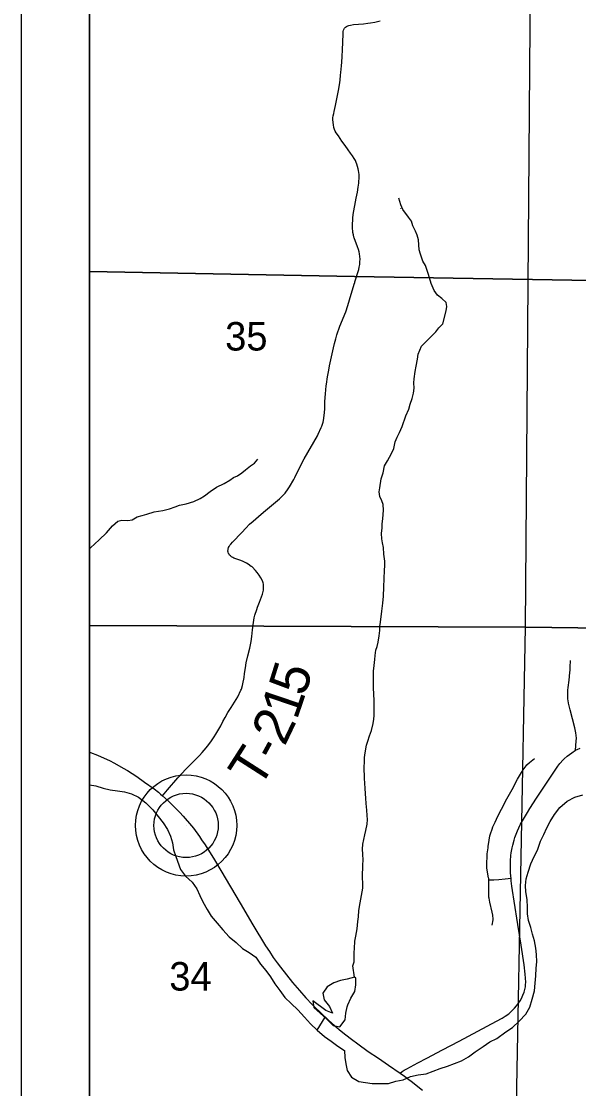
# Model space of a CAD drawing. Extents: x 0 to 34, y 0 to 22.
# Drawn here: x 18.5 to 19.319, y 18.033 to 19.601 of the extents above; entities that cross this region are included whole.
import ezdxf

# ---------------------------------------------------------------- set-up
doc = ezdxf.new("R2010")
doc.units = 0
for name, color, linetype in [('GM_X_Corporation', 7, 'Continuous'), ('GM_X_County_Road', 7, 'Continuous'), ('GM_X_Major_Lake', 7, 'Continuous'), ('GM_X_Minor_River', 7, 'Continuous'), ('GM_X_Section_Text', 7, 'Continuous'), ('GM_X_Township_Road', 7, 'Continuous'), ('GM_X_Township_Road_Text', 7, 'Continuous'), ('GM_X_Unincorporated', 7, 'Continuous'), ('GM_X_Unincorporated_Location', 7, 'Continuous'), ('GM_X_US_Route', 7, 'Continuous'), ('SH_Data', 7, 'Continuous')]:
    doc.layers.add(name, color=color, linetype=linetype)

msp = doc.modelspace()

# ---------------------------------------------------------------- linework, layer by layer
at = {"layer": 'GM_X_Corporation'}
for points in [[(21.2921, 20.4), (18.6, 20.4), (18.6, 19.2331), (18.9898, 19.2261), (20.065, 19.208), (20.254, 19.2058), (20.8916, 19.1966), (21.2652, 19.1913), (21.273, 19.5535), (21.2742, 19.6071), (21.2757, 19.6748)], [(18.6, 19.7712), (18.6, 18.7129), (19.241, 18.7106), (19.2491, 19.7204)], [(19.2491, 19.7249), (20.2574, 19.7138), (20.2437, 18.6978), (19.241, 18.7106), (19.2491, 19.7204)], [(18.6, 19.2331), (18.6, 14.6606), (18.9216, 14.6592), (19.4007, 14.6554), (19.8855, 14.6528), (20.2016, 14.6512), (20.203, 14.81), (20.1987, 15.2691), (20.2208, 16.9558), (20.2471, 18.8539), (20.254, 19.2058), (20.065, 19.208), (18.9898, 19.2261)], [(18.6, 18.7129), (18.6, 17.7098), (19.222, 17.6968), (19.241, 18.7106)], [(19.241, 18.7106), (20.2437, 18.6978), (20.2237, 17.6792), (19.222, 17.6968)]]:
    msp.add_lwpolyline(points, close=True, dxfattribs=at)
at = {"layer": 'GM_X_County_Road'}
msp.add_lwpolyline([(19.0567, 18.0553), (19.0599, 18.0577), (19.0627, 18.0596), (19.0666, 18.0619), (19.0831, 18.0707), (19.0962, 18.0774), (19.1193, 18.0894), (19.1437, 18.1024), (19.1984, 18.1316), (19.2068, 18.1363), (19.2112, 18.139), (19.2166, 18.1427), (19.2183, 18.1441), (19.2217, 18.1472), (19.225, 18.1506), (19.2281, 18.1543), (19.231, 18.1583), (19.2332, 18.1618), (19.2351, 18.1652), (19.2372, 18.1698), (19.239, 18.1744), (19.2402, 18.1785), (19.241, 18.1823), (19.2413, 18.1852), (19.2416, 18.189), (19.2408, 18.2008), (19.2391, 18.2145), (19.2349, 18.2435), (19.2298, 18.274), (19.2246, 18.3082), (19.2219, 18.3237), (19.221, 18.3303), (19.2203, 18.3378), (19.2199, 18.3418), (19.2196, 18.3445), (19.2192, 18.3509), (19.2189, 18.3559), (19.219, 18.3673), (19.2198, 18.3753), (19.2202, 18.3793), (19.2214, 18.3863), (19.2223, 18.3905), (19.2243, 18.3978), (19.2256, 18.4018), (19.2293, 18.4115), (19.2312, 18.4156), (19.2339, 18.4211), (19.2367, 18.4262), (19.2441, 18.4385), (19.2476, 18.4442), (19.2574, 18.4594), (19.2887, 18.5063), (19.2918, 18.5103), (19.2966, 18.5155), (19.298, 18.517), (19.3024, 18.5209), (19.3056, 18.5235), (19.3093, 18.5262), (19.3147, 18.5297), (19.3172, 18.5309), (19.3217, 18.5329)], dxfattribs=at)
at = {"layer": 'GM_X_Major_Lake'}
for points in [[(18.6, 18.4789), (18.6093, 18.4775), (18.6203, 18.4741), (18.6305, 18.4715), (18.6415, 18.47), (18.6517, 18.4688), (18.6619, 18.4658), (18.6722, 18.4609), (18.6828, 18.4526), (18.6934, 18.4423), (18.7013, 18.4325), (18.7085, 18.423), (18.715, 18.4132), (18.7195, 18.4037), (18.7222, 18.3938), (18.7237, 18.3836), (18.7271, 18.3737), (18.7339, 18.3548), (18.7415, 18.3449), (18.751, 18.3362), (18.7578, 18.3263), (18.7624, 18.3165), (18.7669, 18.307), (18.773, 18.296), (18.779, 18.2862), (18.7881, 18.2756), (18.7961, 18.2657), (18.8056, 18.2555), (18.8158, 18.2471), (18.8253, 18.2384), (18.8351, 18.2328), (18.8446, 18.2256), (18.8518, 18.2157), (18.8594, 18.2062), (18.8662, 18.1968), (18.8726, 18.1865), (18.8798, 18.1767), (18.8874, 18.1664), (18.8969, 18.1577), (18.9064, 18.1483), (18.9162, 18.1376), (18.9253, 18.1278), (18.9351, 18.1187), (18.9458, 18.1092), (18.9556, 18.1024), (18.9654, 18.0952), (18.9749, 18.0884), (18.9757, 18.0785), (18.9768, 18.0691), (18.9791, 18.0592), (18.9855, 18.0497), (18.9962, 18.0433), (19.006, 18.0414), (19.0158, 18.0403), (19.0257, 18.0403), (19.0299, 18.0401)], [(19.0299, 18.0401), (19.0397, 18.0403), (19.0507, 18.0437), (19.0613, 18.0453), (19.0722, 18.0502), (19.0832, 18.0529), (19.0949, 18.0544), (19.1055, 18.0582), (19.1158, 18.062), (19.1267, 18.0654), (19.1366, 18.0696), (19.1472, 18.0734), (19.1574, 18.0795), (19.1672, 18.0867), (19.179, 18.0947), (19.1888, 18.1012), (19.199, 18.1065), (19.2123, 18.116), (19.2221, 18.1224), (19.2319, 18.1316), (19.2414, 18.1418), (19.2474, 18.1521), (19.2508, 18.1642), (19.2546, 18.1764), (19.2554, 18.1874), (19.2565, 18.1984), (19.2569, 18.2094), (19.2576, 18.2188), (19.2572, 18.2295), (19.2561, 18.2389), (19.2542, 18.2496), (19.2515, 18.2598), (19.2492, 18.2693), (19.2454, 18.2795), (19.2443, 18.2894), (19.2443, 18.2989), (19.2435, 18.3106), (19.2416, 18.3216), (19.2412, 18.3311), (19.242, 18.341), (19.245, 18.3505), (19.2492, 18.363), (19.2537, 18.3736), (19.2586, 18.3831), (19.2631, 18.3964), (19.2681, 18.4059), (19.2726, 18.4157), (19.2775, 18.4252), (19.2839, 18.4355), (19.2915, 18.4457), (19.3025, 18.4552), (19.3138, 18.4609), (19.3252, 18.4644)]]:
    msp.add_lwpolyline(points, dxfattribs=at)
at = {"layer": 'GM_X_Minor_River'}
msp.add_line((18.9351, 18.1187), (18.9465, 18.1374), dxfattribs=at)
for points in [[(19.0328, 18.7693), (19.0333, 18.7823), (19.0339, 18.7937), (19.0346, 18.8013), (19.0345, 18.8074), (19.0328, 18.818), (19.0323, 18.8275), (19.0311, 18.8344), (19.0298, 18.8404), (19.0297, 18.8484), (19.0304, 18.8568), (19.0306, 18.8625), (19.0313, 18.8698), (19.0322, 18.8824), (19.0321, 18.8907), (19.0298, 18.8964), (19.027, 18.9024), (19.0262, 18.9093), (19.0268, 18.9154), (19.0289, 18.9284), (19.0318, 18.9375), (19.0339, 18.9475), (19.0384, 18.9551), (19.0443, 18.9659), (19.0476, 18.9732), (19.0497, 18.9831), (19.0523, 18.99), (19.0559, 18.9969), (19.0596, 19.0053), (19.0651, 19.021), (19.0695, 19.031), (19.0716, 19.0382), (19.0745, 19.0467), (19.0763, 19.0547), (19.0773, 19.0619), (19.0772, 19.0695), (19.0775, 19.0756), (19.0789, 19.0863), (19.0803, 19.0943), (19.0824, 19.1046), (19.0834, 19.1119), (19.0882, 19.1237), (19.096, 19.1315), (19.1035, 19.1388), (19.1094, 19.1446), (19.1135, 19.1504), (19.1195, 19.1562), (19.1245, 19.1753), (19.1256, 19.1818), (19.1243, 19.1875), (19.1182, 19.1935), (19.1117, 19.1983), (19.107, 19.2051), (19.1027, 19.2157), (19.0987, 19.229), (19.094, 19.2422), (19.0901, 19.2482), (19.0866, 19.2585), (19.085, 19.2653), (19.0845, 19.2725), (19.084, 19.2797), (19.082, 19.2866), (19.0793, 19.2926), (19.0757, 19.3005), (19.0734, 19.307), (19.0691, 19.313), (19.0606, 19.3243), (19.0579, 19.3311), (19.0551, 19.3409)], [(19.0576, 19.3256), (19.0576, 19.3254)], [(18.6, 18.8251), (18.6018, 18.8271), (18.6145, 18.8391), (18.625, 18.8491), (18.6339, 18.8595), (18.6418, 18.8665), (18.6478, 18.8677), (18.6565, 18.8675), (18.6629, 18.8683), (18.6701, 18.8726), (18.6776, 18.8747), (18.6844, 18.8767), (18.6953, 18.8803), (18.7082, 18.882), (18.718, 18.8844), (18.7263, 18.8876), (18.7327, 18.89), (18.7425, 18.892), (18.7538, 18.8952), (18.7628, 18.8996), (18.7692, 18.9035), (18.7778, 18.9101), (18.7868, 18.9163), (18.7981, 18.9218), (18.8063, 18.9265), (18.812, 18.9304), (18.818, 18.9331), (18.824, 18.9374), (18.8296, 18.9417), (18.8371, 18.9479), (18.8427, 18.9518), (18.8475, 18.9576)], [(18.9896, 18.1965), (18.9871, 18.2129), (18.9893, 18.2187), (18.9892, 18.2255), (18.9895, 18.2328), (18.9898, 18.2385), (18.9904, 18.2495), (18.9918, 18.2568), (18.9935, 18.2675), (18.9949, 18.2781), (18.9955, 18.285), (18.9962, 18.2941), (18.9979, 18.3056), (19, 18.3166), (19.0021, 18.327), (19.002, 18.3357), (19.0015, 18.3414), (19.0014, 18.3486), (19.0021, 18.3559), (19.002, 18.3616), (19.0023, 18.3681), (19.0021, 18.3772), (19.0017, 18.3844), (19.0019, 18.3917), (19.0048, 18.4054), (19.0066, 18.4119), (19.0083, 18.4211), (19.009, 18.4279), (19.0085, 18.434), (19.008, 18.4416), (19.0071, 18.4515), (19.0062, 18.4595), (19.0058, 18.4656), (19.0053, 18.4739), (19.0048, 18.4808), (19.0043, 18.4888), (19.0041, 18.5047), (19.0043, 18.5127), (19.0046, 18.5192), (19.0053, 18.5261), (19.0074, 18.5375), (19.0092, 18.5433), (19.0117, 18.5509), (19.015, 18.5589), (19.0171, 18.5693), (19.0182, 18.5754), (19.0185, 18.5811), (19.0187, 18.5895), (19.0189, 18.602), (19.0184, 18.613), (19.0179, 18.6207), (19.0176, 18.6397), (19.0179, 18.6458), (19.0185, 18.6542), (19.0196, 18.6629), (19.0202, 18.669), (19.0212, 18.6767), (19.0231, 18.6824), (19.0245, 18.6885), (19.0259, 18.6977), (19.0269, 18.7057), (19.0272, 18.7118), (19.0278, 18.7179), (19.0299, 18.7343), (19.0316, 18.7461), (19.0322, 18.7564), (19.0328, 18.7693)], [(18.9896, 18.1965), (18.979, 18.1935), (18.9692, 18.1916), (18.9593, 18.1881), (18.9495, 18.1824), (18.9431, 18.173), (18.945, 18.1631), (18.9529, 18.1532), (18.9575, 18.1434), (18.9476, 18.1472), (18.9287, 18.1616), (18.9298, 18.1517), (18.9393, 18.1437), (18.9488, 18.1354), (18.9582, 18.1256), (18.9681, 18.1233), (18.976, 18.1335), (18.9768, 18.1434), (18.979, 18.1529), (18.98, 18.1558)], [(18.98, 18.1558), (18.9845, 18.1657), (18.9904, 18.1755), (18.9917, 18.1853), (18.9919, 18.1948), (18.9896, 18.1965)], [(18.99, 18.1953), (18.99, 18.1954)]]:
    msp.add_lwpolyline(points, dxfattribs=at)
at = {"layer": 'GM_X_Township_Road'}
for points in [[(18.9905, 19.2179), (18.9959, 19.236), (18.9967, 19.2394), (18.9974, 19.2436), (18.9978, 19.2476), (18.998, 19.2514), (18.9978, 19.2552), (18.9973, 19.259), (18.9966, 19.2623), (18.9956, 19.2658), (18.9943, 19.2695), (18.9893, 19.2825), (18.989, 19.2837), (18.9882, 19.287), (18.9875, 19.2907), (18.9872, 19.2926), (18.9868, 19.2963), (18.9866, 19.3003), (18.9871, 19.3117), (18.9879, 19.3168), (18.9923, 19.3409), (18.994, 19.3499), (18.9952, 19.3572), (18.9959, 19.363), (18.9962, 19.3661), (18.9964, 19.3698), (18.9965, 19.373), (18.9964, 19.3756), (18.9962, 19.3788), (18.9956, 19.3815), (18.995, 19.3842), (18.9943, 19.3875), (18.9932, 19.3907), (18.9923, 19.3934), (18.991, 19.3962), (18.9894, 19.3993), (18.9869, 19.4031), (18.9841, 19.4069), (18.9804, 19.412), (18.9759, 19.4183), (18.9712, 19.4246), (18.9661, 19.4324), (18.963, 19.437), (18.9615, 19.4396), (18.9605, 19.4417), (18.9594, 19.4448), (18.9587, 19.4487), (18.9582, 19.4521), (18.9579, 19.4568), (18.9581, 19.4592), (18.9585, 19.4621), (18.9592, 19.4652), (18.9599, 19.4685), (18.9619, 19.4773), (18.9649, 19.4919), (18.9664, 19.4993), (18.9678, 19.5077), (18.9687, 19.5142), (18.9694, 19.5219), (18.9699, 19.5255), (18.9703, 19.5303), (18.9707, 19.5353), (18.971, 19.5409), (18.9715, 19.5489), (18.972, 19.5589), (18.9729, 19.582), (18.9731, 19.5841), (18.9733, 19.5861), (18.9737, 19.5879), (18.9745, 19.5898), (18.9753, 19.5909), (18.9765, 19.5922), (18.9782, 19.5934), (18.9798, 19.5942), (18.9814, 19.5948), (18.9839, 19.5954), (18.9885, 19.596), (19.0031, 19.5973), (19.0092, 19.5981), (19.0131, 19.5986), (19.0195, 19.5997), (19.0274, 19.6013)], [(18.9462, 19.0356), (18.9464, 19.0422), (18.9473, 19.0536), (18.9482, 19.0652), (18.9487, 19.0676), (18.9503, 19.0783), (18.9521, 19.0883), (18.9531, 19.0948), (18.9588, 19.1213), (18.9603, 19.1276), (18.9622, 19.1343), (18.9637, 19.14), (18.9682, 19.1527), (18.977, 19.1739), (18.9801, 19.1835), (18.9823, 19.1916), (18.9895, 19.2148), (18.9902, 19.2169), (18.9905, 19.2179)], [(18.8038, 18.8224), (18.8044, 18.8278), (18.8053, 18.8293), (18.8066, 18.8309), (18.8082, 18.8325), (18.8106, 18.8353), (18.8239, 18.8495), (18.8298, 18.856), (18.8355, 18.8618), (18.8406, 18.8666), (18.8524, 18.8769), (18.8587, 18.8821), (18.8797, 18.8994), (18.8816, 18.9012), (18.8864, 18.9059), (18.8878, 18.9076), (18.8924, 18.9139), (18.8941, 18.9166), (18.9005, 18.9277), (18.902, 18.9304), (18.9129, 18.9524), (18.916, 18.9579), (18.9352, 18.9919), (18.9363, 18.994), (18.9409, 19.0038), (18.9417, 19.0059), (18.9436, 19.0121), (18.944, 19.0142), (18.9455, 19.0257), (18.9461, 19.0317), (18.9462, 19.0356)], [(18.7075, 18.463), (18.7149, 18.4716), (18.7302, 18.4892), (18.7368, 18.4967), (18.7408, 18.501), (18.7619, 18.5219), (18.7657, 18.5263), (18.7716, 18.5332), (18.7757, 18.5382), (18.7796, 18.5437), (18.7835, 18.5496), (18.7859, 18.5534), (18.7903, 18.5606), (18.7933, 18.5659), (18.7964, 18.5722), (18.7996, 18.5779), (18.8037, 18.5851), (18.8084, 18.5926), (18.8133, 18.6004), (18.8182, 18.6083), (18.8228, 18.6179), (18.8235, 18.6197), (18.8251, 18.625), (18.8256, 18.6272), (18.8274, 18.6367), (18.8281, 18.6426), (18.8295, 18.6508), (18.8307, 18.658), (18.8332, 18.6686), (18.8361, 18.6796), (18.8378, 18.6896), (18.8389, 18.6967), (18.84, 18.7066), (18.8408, 18.7142), (18.8421, 18.7243), (18.8433, 18.7283), (18.846, 18.7366), (18.8472, 18.7398), (18.8502, 18.7476), (18.8531, 18.7553), (18.8543, 18.7593), (18.8559, 18.7651), (18.8562, 18.7674), (18.8561, 18.7716), (18.8559, 18.7736), (18.8554, 18.7758), (18.8543, 18.7788), (18.852, 18.783), (18.8496, 18.7869), (18.8465, 18.7911), (18.8443, 18.7937), (18.8391, 18.7991), (18.838, 18.8), (18.8334, 18.8033), (18.8312, 18.8046), (18.8259, 18.8071), (18.8226, 18.8084), (18.8124, 18.8122), (18.8107, 18.8129), (18.8089, 18.814), (18.8074, 18.8153), (18.8062, 18.8165), (18.8054, 18.8178), (18.8047, 18.8191), (18.804, 18.8209), (18.8038, 18.8224)], [(19.3147, 18.5297), (19.3158, 18.5432), (19.3159, 18.5474), (19.3156, 18.5513), (19.3151, 18.5553), (19.3137, 18.5628), (19.3102, 18.576), (19.307, 18.589), (19.3055, 18.595), (19.3044, 18.5992), (19.3037, 18.6029), (19.3035, 18.605), (19.3033, 18.6067), (19.3034, 18.6179), (19.3038, 18.622), (19.3053, 18.6326), (19.3065, 18.6441), (19.3066, 18.6473), (19.3068, 18.6517), (19.3071, 18.6615)], [(19.1922, 18.2727), (19.1934, 18.2804), (19.1935, 18.2815), (19.1931, 18.2874), (19.1922, 18.292), (19.1889, 18.3064), (19.1882, 18.3094), (19.1876, 18.3127), (19.1874, 18.3138), (19.1872, 18.3391), (19.187, 18.3412), (19.1868, 18.3422), (19.1843, 18.3564), (19.1845, 18.3674), (19.1846, 18.3704), (19.1849, 18.3777), (19.1857, 18.3836), (19.1861, 18.3863), (19.1865, 18.3884), (19.1878, 18.3977), (19.1889, 18.404), (19.1898, 18.4069), (19.1919, 18.4137), (19.1933, 18.4172), (19.1965, 18.4243), (19.2004, 18.4328), (19.2057, 18.4433), (19.2138, 18.4584), (19.2213, 18.4723), (19.2296, 18.4872), (19.2355, 18.497), (19.2379, 18.5009), (19.242, 18.507), (19.2433, 18.5084), (19.2472, 18.512), (19.2496, 18.514), (19.2542, 18.5176)], [(19.1872, 18.3391), (19.1884, 18.3392), (19.1944, 18.3396), (19.2018, 18.34), (19.2112, 18.3409), (19.2199, 18.3418)]]:
    msp.add_lwpolyline(points, dxfattribs=at)
at = {"layer": 'GM_X_Unincorporated'}
for radius in [0.0744, 0.0472]:
    msp.add_circle((18.7422, 18.4193), radius, dxfattribs=at)
at = {"layer": 'GM_X_Unincorporated_Location'}
msp.add_line((18.7422, 18.4193), (18.7422, 18.4193), dxfattribs=at)
at = {"layer": 'GM_X_US_Route'}
msp.add_lwpolyline([(18.6, 18.5273), (18.6019, 18.5266), (18.6121, 18.5225), (18.6216, 18.5183), (18.6297, 18.5145), (18.6368, 18.5108), (18.6499, 18.5036), (18.6563, 18.4999), (18.6628, 18.4958), (18.6696, 18.4913), (18.6812, 18.4831), (18.6951, 18.4729), (18.7015, 18.468), (18.7048, 18.4653), (18.7075, 18.463), (18.7158, 18.4554), (18.7202, 18.4512), (18.7329, 18.4381), (18.7378, 18.4328), (18.75, 18.4188), (18.753, 18.4152), (18.7619, 18.4033), (18.765, 18.3983), (18.77, 18.3907), (18.7841, 18.3688), (18.7934, 18.353), (18.8216, 18.3053), (18.8405, 18.2735), (18.8591, 18.2423), (18.8646, 18.2339), (18.8704, 18.2253), (18.8761, 18.2176), (18.881, 18.2111), (18.8985, 18.1887), (18.9021, 18.1844), (18.9087, 18.1767), (18.9182, 18.1661), (18.9277, 18.156), (18.931, 18.1526), (18.9401, 18.1439), (18.9517, 18.1332), (18.9611, 18.1249), (18.9703, 18.117), (18.9769, 18.1117), (18.9855, 18.1052), (18.9949, 18.0983), (19.01, 18.0874), (19.0249, 18.0772), (19.0397, 18.067), (19.0567, 18.0553), (19.0633, 18.0507), (19.0698, 18.0461), (19.0732, 18.0437), (19.0899, 18.0306)], dxfattribs=at)
at = {"layer": 'SH_Data'}
for points in [[(18.5, 20.5), (25.5, 20.5), (25.5, 13.5), (18.5, 13.5)], [(18.6, 20.4), (25.4, 20.4), (25.4, 13.6), (18.6, 13.6)]]:
    msp.add_lwpolyline(points, close=True, dxfattribs=at)

# ---------------------------------------------------------------- texts
at = {"layer": 'GM_X_Section_Text'}
for s, p in [('35', (18.7996, 19.1171)), ('34', (18.7175, 18.1767))]:
    msp.add_text(s, height=0.04186, rotation=0, dxfattribs=at).set_placement(p)
at = {"layer": 'GM_X_Township_Road_Text'}
for s, rotation, p in [('5', 72.6578, (18.9166, 18.6075)), ('1', 71.2843, (18.9049, 18.573)), ('2', 64.5124, (18.8871, 18.5346)), ('T', 57.3845, (18.8493, 18.4716)), ('-', 61.408, (18.8744, 18.5111))]:
    msp.add_text(s, height=0.0568, rotation=rotation, dxfattribs=at).set_placement(p)

doc.saveas('drawing.dxf')
